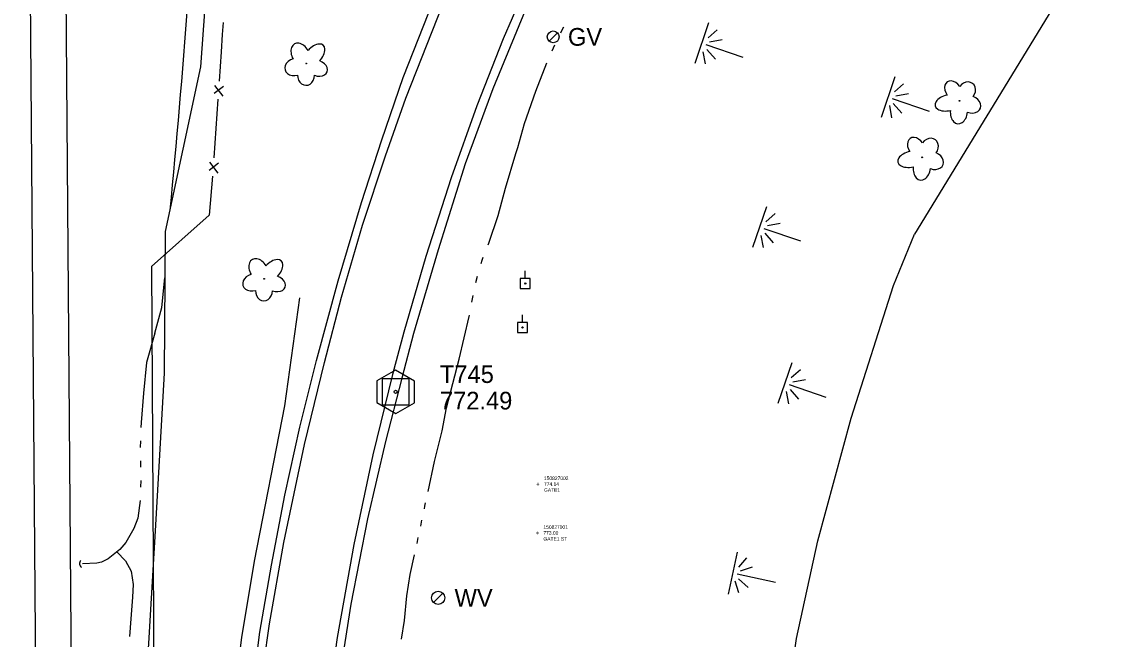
# Model space of a CAD drawing. Extents: x 589250 to 1188077, y 162953 to 363065.
# Drawn here: x 594088.3 to 594455.6, y 182225.5 to 182434.9 of the extents above; entities that cross this region are included whole.
import ezdxf

# ---------------------------------------------------------------- set-up
doc = ezdxf.new("R2010")
doc.units = 0
for name, color, linetype in [('E_BMGRD', 7, 'Continuous'), ('E_DRN', 7, 'Continuous'), ('E_FEN_Generic', 7, 'Continuous'), ('E_FEN_P', 7, 'Continuous'), ('E_LAND_Vegetation', 7, 'Continuous'), ('E_MAP_Control', 7, 'Continuous'), ('E_MAP_Limits', 7, 'Continuous'), ('E_RDWY', 7, 'Continuous'), ('E_RDWY_Gravel', 7, 'Continuous'), ('E_RDWY_PavtEdge', 7, 'Continuous'), ('E_UTL_EPowerPole', 7, 'Continuous'), ('E_UTL_G', 7, 'Continuous'), ('E_UTL_W', 7, 'Continuous'), ('E_WTR_FlowLine', 7, 'Continuous'), ('E_WTR_Wetland', 7, 'Continuous'), ('EMCS_SURVEY_PT CODES', 7, 'Continuous'), ('EMCS_SURVEY_PT ELEV', 7, 'Continuous'), ('EMCS_SURVEY_PT NUMBERS', 7, 'Continuous'), ('EMCS_SURVEY_PT TICS', 7, 'Continuous')]:
    doc.layers.add(name, color=color, linetype=linetype)

# ---------------------------------------------------------------- blocks, each defined once
blk = doc.blocks.new('POINT_DISPLAY')
blk.add_line((0, 0), (0, 0))

msp = doc.modelspace()

# ---------------------------------------------------------------- linework, layer by layer
at = {"layer": 'E_BMGRD'}
msp.add_lwpolyline([(594133.07, 180935.67), (594134.79, 181013.78), (594134.35, 181184.13), (594134, 181361.18), (594133.56, 181494.77), (594132.93, 181647.16), (594134.05, 181781.01), (594135.49, 181832.82), (594140.24, 181927.89), (594146.31, 182027.2), (594149.97, 182087.35), (594155.14, 182160.77), (594156.85, 182178.97), (594162.87, 182226.1), (594167.18, 182252.02), (594177.43, 182304.65), (594182.57, 182341.3)], dxfattribs=at)
at = {"layer": 'E_DRN'}
msp.add_arc((594109.36, 182251.12), 1.49, 131.6355, 237.8957, dxfattribs=at)
at = {"layer": 'E_FEN_Generic'}
msp.add_lwpolyline([(594151.88, 182369.3), (594132.31, 182351.89), (594133.55, 182132.15), (594133.49, 182093.89)], dxfattribs=at)
msp.add_lwpolyline([(594151.88, 182369.3), (594132.31, 182351.89), (594133.55, 182132.15), (594133.49, 182093.89)], dxfattribs=at)
at = {"layer": 'E_FEN_P'}
for p, q in [((594156.53, 182434.66), (594156.23, 182430.55)), ((594156.23, 182430.55), (594155.84, 182424.71)), ((594155.84, 182424.71), (594155.17, 182414.76)), ((594156.69, 182412.96), (594153.55, 182410.55)), ((594153.68, 182413.32), (594156.46, 182409.65)), ((594154.76, 182408.6), (594154.09, 182398.65)), ((594154.09, 182398.65), (594153.43, 182388.7)), ((594154.94, 182386.9), (594151.81, 182384.49)), ((594151.93, 182387.26), (594154.72, 182383.59)), ((594153.01, 182382.54), (594151.88, 182369.3))]:
    msp.add_line(p, q, dxfattribs=at)
at = {"layer": 'E_LAND_Vegetation'}
for centre in [(594184.74, 182420.77), (594406.11, 182408.05), (594393.5, 182388.93), (594170.48, 182347.69)]:
    msp.add_circle(centre, 0.128, dxfattribs=at)
for centre, major_axis, ratio in [((594182.8, 182423.72), (2.08, -3.67), 0.691916), ((594187.31, 182423.4), (-3.18, -3.53), 0.560249), ((594181.02, 182419.56), (3.48, 0.98), 0.782863), ((594188.42, 182419.18), (-3.41, 1.23), 0.716896), ((594184.66, 182416.79), (0.06, 3.45), 0.832022), ((594404.05, 182411.49), (2.05, -2.99), 0.716896), ((594408.5, 182411.23), (-2.07, -2.77), 0.832022), ((594402.49, 182407.42), (4.65, 1.01), 0.560249), ((594409.83, 182406.86), (-3.4, 1.24), 0.782863), ((594405.96, 182404.52), (0.46, 4.2), 0.691916), ((594391.44, 182392.37), (2.05, -2.99), 0.716896), ((594395.89, 182392.12), (-2.07, -2.77), 0.832022), ((594389.88, 182388.3), (4.65, 1.01), 0.560249), ((594397.22, 182387.74), (-3.4, 1.24), 0.782863), ((594393.35, 182385.4), (0.46, 4.2), 0.691916), ((594168.55, 182350.64), (2.08, -3.67), 0.691916), ((594173.06, 182350.32), (-3.18, -3.53), 0.560249), ((594166.77, 182346.48), (3.48, 0.98), 0.782863), ((594174.17, 182346.1), (-3.41, 1.23), 0.716896), ((594170.41, 182343.7), (0.06, 3.45), 0.832022)]:
    msp.add_ellipse(centre, major_axis=major_axis, ratio=ratio, start_param=1.570796, end_param=4.712389, dxfattribs=at)
at = {"layer": 'E_MAP_Control'}
for p, q in [((594210.53, 182304.9), (594210.53, 182313.9)), ((594210.53, 182313.9), (594219.53, 182313.9)), ((594210.53, 182304.9), (594210.53, 182313.9)), ((594210.53, 182313.9), (594219.53, 182313.9)), ((594210.53, 182304.9), (594210.53, 182313.9)), ((594210.53, 182313.9), (594219.53, 182313.9)), ((594219.53, 182313.9), (594219.53, 182304.9)), ((594219.53, 182313.9), (594219.53, 182304.9)), ((594219.53, 182313.9), (594219.53, 182304.9)), ((594219.53, 182304.9), (594210.53, 182304.9)), ((594219.53, 182304.9), (594210.53, 182304.9)), ((594219.53, 182304.9), (594210.53, 182304.9))]:
    msp.add_line(p, q, dxfattribs=at)
msp.add_lwpolyline([(594208.61, 182313.17), (594208.61, 182305.78), (594215.07, 182302.05), (594221.47, 182305.71), (594221.47, 182313.04), (594214.95, 182316.77)], close=True, dxfattribs=at)
msp.add_lwpolyline([(594208.61, 182313.17), (594208.61, 182305.78), (594215.07, 182302.05), (594221.47, 182305.71), (594221.47, 182313.04), (594214.95, 182316.77)], close=True, dxfattribs=at)
msp.add_lwpolyline([(594208.61, 182313.17), (594208.61, 182305.78), (594215.07, 182302.05), (594221.47, 182305.71), (594221.47, 182313.04), (594214.95, 182316.77)], close=True, dxfattribs=at)
msp.add_circle((594215.03, 182309.4), 0.546, dxfattribs=at)
msp.add_circle((594215.03, 182309.4), 0.546, dxfattribs=at)
msp.add_circle((594215.03, 182309.4), 0.546, dxfattribs=at)
at = {"layer": 'E_MAP_Limits'}
for p, q in [((594455.56, 182468.74), (594390.86, 182362.82)), ((594383.76, 182345.46), (594390.86, 182362.82)), ((594369.46, 182300.46), (594383.76, 182345.46)), ((594358.13, 182258.87), (594369.46, 182300.46)), ((594350.89, 182225.7), (594358.13, 182258.87)), ((594343.96, 182179.95), (594350.89, 182225.7))]:
    msp.add_line(p, q, dxfattribs=at)
at = {"layer": 'E_RDWY'}
for p, q in [((594262.32, 182454.18), (594251.46, 182429.1)), ((594218.52, 182409), (594231.06, 182440.78)), ((594251.46, 182429.1), (594242.6, 182406.43)), ((594211.63, 182389.41), (594218.52, 182409)), ((594242.6, 182406.43), (594233.83, 182381.99)), ((594203.83, 182365.87), (594211.63, 182389.41)), ((594233.83, 182381.99), (594225.26, 182355.29)), ((594196.68, 182341.53), (594203.83, 182365.87)), ((594225.26, 182355.29), (594217.84, 182329.58)), ((594190.95, 182319.38), (594196.68, 182341.53)), ((594217.84, 182329.58), (594213.92, 182315.25)), ((594184.16, 182291.53), (594190.95, 182319.38)), ((594213.92, 182315.25), (594207.27, 182288.07)), ((594177.09, 182258.36), (594184.16, 182291.53)), ((594207.27, 182288.07), (594200.84, 182257.62)), ((594172.28, 182230.72), (594177.09, 182258.36)), ((594200.84, 182257.62), (594195.18, 182226.14)), ((594167.84, 182199.73), (594172.28, 182230.72)), ((594195.18, 182226.14), (594191.67, 182201.15))]:
    msp.add_line(p, q, dxfattribs=at)
at = {"layer": 'E_RDWY_Gravel'}
for p, q in [((594217.54, 182416.05), (594226.26, 182438)), ((594258.95, 182438.74), (594247.97, 182412.15)), ((594210.3, 182394.91), (594217.54, 182416.05)), ((594247.97, 182412.15), (594238.59, 182386.69)), ((594203.4, 182373.57), (594210.3, 182394.91)), ((594238.59, 182386.69), (594229.39, 182357.57)), ((594195.49, 182347.07), (594203.4, 182373.57)), ((594229.39, 182357.57), (594221.09, 182329.18)), ((594188.24, 182319.98), (594195.49, 182347.07)), ((594221.09, 182329.18), (594217.09, 182313.98)), ((594182.55, 182297.4), (594188.24, 182319.98)), ((594217.09, 182313.98), (594211.58, 182292.52)), ((594177.45, 182274.37), (594182.55, 182297.4)), ((594211.58, 182292.52), (594205.52, 182266.28)), ((594172.9, 182250.6), (594177.45, 182274.37)), ((594205.52, 182266.28), (594199.84, 182237.42)), ((594169.02, 182227.87), (594172.9, 182250.6)), ((594199.84, 182237.42), (594195.66, 182210.86)), ((594165.33, 182200.19), (594169.02, 182227.87))]:
    msp.add_line(p, q, dxfattribs=at)
msp.add_lwpolyline([(594107.66, 182900.09), (594100.27, 182820.72), (594105.42, 182169.63)], dxfattribs=at)
at = {"layer": 'E_RDWY_PavtEdge'}
msp.add_lwpolyline([(594093.4, 182169.53), (594088.28, 182819.81), (594097.4, 182944.94), (594094.45, 183544.69), (594096.37, 183747.2), (594099.26, 183848.43), (594103.42, 183949.62), (594112.26, 184135.72), (594119.25, 184282.78), (594121.1, 184321.82), (594123.11, 184321.82), (594140.21, 184471.08), (594158.55, 184857.33)], dxfattribs=at)
at = {"layer": 'E_UTL_EPowerPole'}
for points in [[(594258.94, 182347.82), (594258.94, 182350.47)], [(594260.62, 182347.82), (594257.26, 182347.82)], [(594257.26, 182347.82), (594257.26, 182344.47)], [(594260.62, 182344.47), (594260.62, 182347.82)], [(594257.26, 182344.47), (594260.62, 182344.47)], [(594257.99, 182332.91), (594257.99, 182335.56)], [(594259.67, 182332.91), (594256.31, 182332.91)], [(594256.31, 182332.91), (594256.31, 182329.56)], [(594259.67, 182329.56), (594259.67, 182332.91)], [(594256.31, 182329.56), (594259.67, 182329.56)]]:
    msp.add_lwpolyline(points, dxfattribs=at)
for centre in [(594258.97, 182346.15), (594258.02, 182331.24)]:
    msp.add_circle(centre, 0.217, dxfattribs=at)
at = {"layer": 'E_UTL_G'}
msp.add_lwpolyline([(594267.01, 182428.36), (594269.84, 182431.19)], dxfattribs=at)
msp.add_circle((594268.42, 182429.77), 2, dxfattribs=at)
at = {"layer": 'E_UTL_W'}
msp.add_lwpolyline([(594227.87, 182237.97), (594231.01, 182241.11)], dxfattribs=at)
msp.add_circle((594229.44, 182239.54), 2.22, dxfattribs=at)
at = {"layer": 'E_WTR_FlowLine'}
for p, q in [((594270.99, 182431.13), (594271.48, 182432.13)), ((594271.48, 182432.13), (594272, 182433.13)), ((594268.05, 182425.09), (594269.03, 182427.11)), ((594262.55, 182411.31), (594266.31, 182420.97)), ((594258.66, 182400.35), (594262.55, 182411.31)), ((594256.39, 182392.27), (594258.66, 182400.35)), ((594252.21, 182378.49), (594255.78, 182390.27)), ((594255.78, 182390.27), (594256.39, 182392.27)), ((594249.73, 182369.14), (594252.21, 182378.49)), ((594246.63, 182359.86), (594249.73, 182369.14)), ((594246.37, 182359.2), (594246.63, 182359.86)), ((594243.99, 182352.92), (594244.3, 182354.06)), ((594244.3, 182354.06), (594244.7, 182355.04)), ((594135.75, 182338.01), (594136.76, 182348.09)), ((594242.22, 182346.44), (594242.81, 182348.6)), ((594240.89, 182339.86), (594241.29, 182342.06)), ((594133.43, 182329.33), (594135.75, 182338.01)), ((594236.5, 182320.47), (594240, 182334.97)), ((594240, 182334.97), (594240.08, 182335.45)), ((594133.43, 182329.33), (594130.63, 182319.33)), ((594232.27, 182303.92), (594236.5, 182320.47)), ((594130.63, 182319.33), (594129.52, 182309)), ((594129.52, 182309), (594128.75, 182298.99)), ((594230.77, 182296.22), (594232.27, 182303.92)), ((594128.75, 182298.99), (594128.7, 182297.27)), ((594228.21, 182285.73), (594230.77, 182296.22)), ((594128.56, 182292.78), (594128.49, 182290.54)), ((594128.52, 182286.05), (594128.58, 182283.81)), ((594226.03, 182275.61), (594228.21, 182285.73)), ((594128.63, 182279.33), (594128.59, 182277.08)), ((594128.44, 182272.6), (594127.65, 182266.56)), ((594224.77, 182269.74), (594224.96, 182270.61)), ((594224.96, 182270.61), (594225.19, 182271.7)), ((594127.65, 182266.56), (594126.33, 182263.08)), ((594223.54, 182263.87), (594223.95, 182265.83)), ((594126.33, 182263.08), (594123.55, 182258.27)), ((594123.55, 182258.27), (594121.5, 182255.88)), ((594222.29, 182258), (594222.42, 182258.59)), ((594222.42, 182258.59), (594222.71, 182259.95)), ((594121.5, 182255.88), (594117.61, 182252.78)), ((594120.51, 182255.09), (594123.52, 182252.14)), ((594220, 182247.47), (594221.44, 182254.09)), ((594113.75, 182251.28), (594108.89, 182251.08)), ((594115.35, 182251.6), (594113.75, 182251.28)), ((594117.61, 182252.78), (594115.35, 182251.6)), ((594123.52, 182252.14), (594125.35, 182248.61)), ((594125.35, 182248.61), (594126.02, 182244.07)), ((594218.85, 182240.22), (594220, 182247.47)), ((594126.02, 182244.07), (594125.82, 182239.79)), ((594125.82, 182239.79), (594125.24, 182232.47)), ((594218, 182231.85), (594218.85, 182240.22)), ((594125.24, 182232.47), (594124.85, 182226.4)), ((594216.97, 182225.47), (594218, 182231.85))]:
    msp.add_line(p, q, dxfattribs=at)
msp.add_lwpolyline([(594151.65, 182554.36), (594151.53, 182503.08), (594152.36, 182468.04), (594148.89, 182419.61), (594136.91, 182363.75), (594136.52, 182315.69), (594133.56, 182262.28), (594130.81, 182216.49), (594130.37, 182179.39), (594125.36, 182132.4), (594122.56, 182092.96)], dxfattribs=at)
msp.add_open_spline([(594149.14, 182508.76), (594146.34, 182467.03), (594143.01, 182416.32), (594138.47, 182371.03)], degree=3, dxfattribs=at)
at = {"layer": 'E_WTR_Wetland'}
for p, q in [((594321.11, 182434.48), (594316.38, 182420.71)), ((594324.03, 182432.16), (594320.91, 182429.4)), ((594332.76, 182422.75), (594320.27, 182427.04)), ((594321.43, 182428.07), (594325.71, 182428.89)), ((594320.08, 182420.64), (594319.31, 182424.74)), ((594320.53, 182425.46), (594323.41, 182422.19)), ((594384.26, 182416.2), (594379.54, 182402.42)), ((594387.19, 182413.87), (594384.07, 182411.11)), ((594395.92, 182404.47), (594383.43, 182408.76)), ((594384.58, 182409.79), (594388.87, 182410.61)), ((594383.23, 182402.35), (594382.47, 182406.45)), ((594383.69, 182407.18), (594386.57, 182403.9)), ((594340.72, 182372.17), (594335.99, 182358.4)), ((594343.65, 182369.85), (594340.52, 182367.09)), ((594352.37, 182360.44), (594339.89, 182364.73)), ((594341.04, 182365.76), (594345.33, 182366.58)), ((594339.69, 182358.33), (594338.92, 182362.43)), ((594340.14, 182363.15), (594343.03, 182359.87)), ((594349.31, 182319.21), (594344.58, 182305.44)), ((594352.23, 182316.89), (594349.11, 182314.13)), ((594349.63, 182312.81), (594353.92, 182313.63)), ((594348.28, 182305.37), (594347.51, 182309.47)), ((594360.96, 182307.49), (594348.47, 182311.77)), ((594348.73, 182310.2), (594351.61, 182306.92)), ((594330.81, 182255.05), (594327.68, 182240.83)), ((594333.98, 182253.07), (594331.19, 182249.98)), ((594343.72, 182244.72), (594330.82, 182247.56)), ((594331.86, 182248.72), (594336.02, 182250.02)), ((594331.36, 182241.18), (594330.13, 182245.17)), ((594331.26, 182246.03), (594334.49, 182243.1))]:
    msp.add_line(p, q, dxfattribs=at)

# ---------------------------------------------------------------- block references
for p, rotation in [((594318.71, 182427.49), 108.95040159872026), ((594318.73, 182427.55), 108.95040159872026), ((594318.89, 182428.01), 108.95040159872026), ((594320.27, 182427.04), 108.95040159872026), ((594321.46, 182426.63), 108.95040159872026), ((594381.86, 182409.21), 108.95040159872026), ((594381.88, 182409.26), 108.95040159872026), ((594382.04, 182409.73), 108.95040159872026), ((594383.43, 182408.76), 108.95040159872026), ((594384.62, 182408.35), 108.95040159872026), ((594338.32, 182365.18), 108.95040159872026), ((594338.34, 182365.24), 108.95040159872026), ((594338.5, 182365.7), 108.95040159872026), ((594339.89, 182364.73), 108.95040159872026), ((594341.08, 182364.32), 108.95040159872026), ((594347.09, 182312.74), 108.95040159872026), ((594346.91, 182312.22), 108.95040159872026), ((594346.93, 182312.28), 108.95040159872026), ((594348.47, 182311.77), 108.95040159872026), ((594349.66, 182311.37), 108.95040159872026), ((594329.22, 182247.83), 102.44829513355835), ((594329.23, 182247.89), 102.44829513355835), ((594329.34, 182248.37), 102.44829513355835), ((594330.82, 182247.56), 102.44829513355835), ((594332.05, 182247.29), 102.44829513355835)]:
    msp.add_blockref('POINT_DISPLAY', p, dxfattribs=dict(at, rotation=rotation))

# ---------------------------------------------------------------- texts
at = {"layer": 'E_MAP_Control'}
for s, p in [('T745', (594230.03, 182312.41)), ('T745', (594230.03, 182312.41)), ('T745', (594230.03, 182312.41)), ('772.49', (594230.03, 182303.41)), ('772.49', (594230.03, 182303.41)), ('772.49', (594230.03, 182303.41))]:
    msp.add_text(s, height=6, dxfattribs=at).set_placement(p)
at = {"layer": 'E_UTL_G'}
msp.add_text('GV', height=6, dxfattribs=at).set_placement((594273.42, 182426.77))
at = {"layer": 'E_UTL_W'}
msp.add_text('WV', height=6, dxfattribs=at).set_placement((594235, 182236.54))
at = {"layer": 'EMCS_SURVEY_PT CODES'}
for s, p in [('GATE1', (594265.31, 182275.5)), ('GATE1 ST', (594265.11, 182258.95))]:
    msp.add_text(s, height=1.2, dxfattribs=at).set_placement(p)
at = {"layer": 'EMCS_SURVEY_PT ELEV'}
for s, p in [('774.14', (594265.31, 182277.5)), ('773.00', (594265.11, 182260.95))]:
    msp.add_text(s, height=1.2, dxfattribs=at).set_placement(p)
at = {"layer": 'EMCS_SURVEY_PT NUMBERS'}
for s, p in [('150827002', (594265.31, 182279.5)), ('150827001', (594265.11, 182262.95))]:
    msp.add_text(s, height=1.2, dxfattribs=at).set_placement(p)
at = {"layer": 'EMCS_SURVEY_PT TICS'}
for p in [(594262.66, 182277.35), (594262.47, 182260.8)]:
    msp.add_text('+', height=1.5, dxfattribs=at).set_placement(p)

doc.saveas('drawing.dxf')
